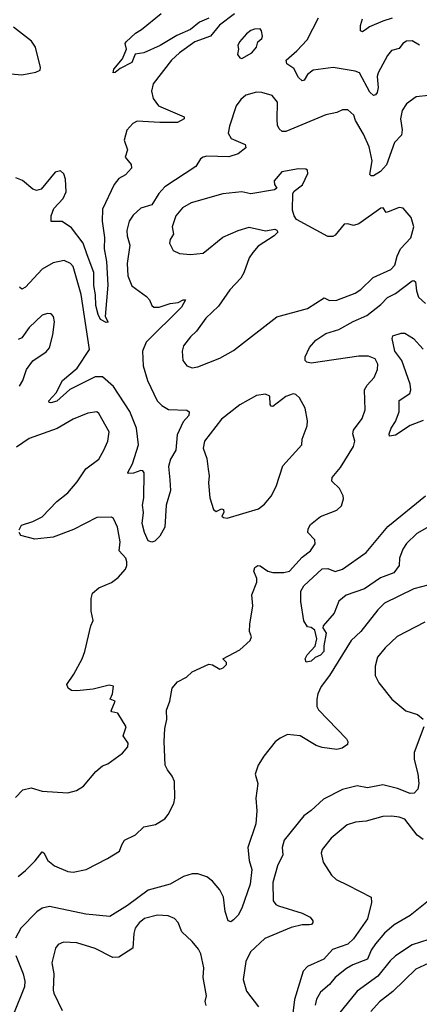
# Model space of a CAD drawing. Extents: x 1550320 to 1685906, y 509093 to 640511.
# Tile 514 of 532: x 1643113 to 1645294, y 629999 to 635375. Entities that reach past the tile are written whole.
import ezdxf

# ---------------------------------------------------------------- set-up
doc = ezdxf.new("R2010")
doc.units = 0

msp = doc.modelspace()

# ---------------------------------------------------------------- linework, layer by layer
at = {"layer": '0CON20XD'}
for points in [[(1644285, 635406.8), (1644204.2, 635345), (1644153.8, 635286.2), (1644070, 635255), (1643985.4, 635195), (1643942.5, 635155), (1643840.8, 635025), (1643833.3, 634985), (1643841.9, 634945), (1643871.1, 634905), (1644010, 634845), (1644011.2, 634835), (1643975, 634814.4), (1643877.5, 634815), (1643755, 634821.5), (1643731.4, 634808.6), (1643697.7, 634772.3), (1643683.2, 634716.8), (1643700.8, 634665), (1643688, 634625), (1643721.2, 634585), (1643723.3, 634565), (1643691.3, 634528.7), (1643655, 634507.5), (1643628, 634475), (1643565, 634341.2), (1643563.9, 634275), (1643576.5, 634186.5), (1643573.5, 634125), (1643587.4, 634055), (1643594.3, 633925.7), (1643578.8, 633755), (1643596.4, 633723.6), (1643585, 633722.5), (1643555, 633738.2), (1643540.8, 633765), (1643529.1, 633815), (1643527.7, 633872.3), (1643517.1, 633925), (1643517.2, 633995), (1643481.4, 634091.4), (1643459.5, 634155), (1643395, 634238.2), (1643345, 634273.6), (1643284.3, 634274.3), (1643284.5, 634305), (1643300, 634345), (1643350.5, 634399.5), (1643367.3, 634435), (1643363.3, 634505), (1643353.2, 634533.2), (1643335, 634550), (1643307, 634543), (1643229.5, 634450.5), (1643205, 634442.5), (1643185, 634450.8), (1643128.2, 634498.2), (1643092, 634512)], [(1644145, 635384.3), (1644095, 635362.5), (1644045, 635322.1), (1643971.2, 635288.8), (1643880, 635235), (1643790, 635195), (1643743, 635187), (1643725, 635142.5), (1643661.2, 635108.8), (1643635, 635086.7), (1643623.3, 635085), (1643626.7, 635105), (1643675, 635162.5), (1643696.2, 635215), (1643688, 635245), (1643695, 635253.8), (1643745, 635301.4), (1643778.4, 635321.6), (1643885, 635409.5)], [(1645295, 635237.1), (1645255, 635259.4), (1645225, 635258.5), (1645205.3, 635244.7), (1645185, 635218.9), (1645143.5, 635206.5), (1645120.5, 635179.5), (1645070, 635085), (1645065.3, 635065), (1645069.7, 635005), (1645065, 634978.8), (1645055, 634964.3), (1645045, 634961.9), (1645025, 634980), (1644967.5, 635085), (1644945.2, 635095.2), (1644825, 635114.6), (1644715, 635099.2), (1644683.3, 635076.7), (1644666, 635045), (1644655, 635041.4), (1644635, 635059.2), (1644609.7, 635109.7), (1644571.2, 635135), (1644567.5, 635155), (1644625.2, 635204.8), (1644681.5, 635265), (1644743.5, 635385)], [(1645145.7, 635384.3), (1645095, 635366.8), (1645023, 635337), (1645008.1, 635325), (1644985, 635309.2), (1644974.3, 635315), (1644973.5, 635343.5), (1644985, 635380.6)], [(1643065, 635080.6), (1643125.5, 635074.5), (1643200.7, 635089.3), (1643225, 635100), (1643227.5, 635115), (1643200, 635225), (1643178.2, 635258.2), (1643079.4, 635335)], [(1644325, 635163.8), (1644380, 635195), (1644406.2, 635225), (1644413.8, 635255), (1644435, 635273.3), (1644438.8, 635285), (1644433.8, 635315), (1644425.7, 635325.7), (1644395, 635324.2), (1644375, 635315.8), (1644351.3, 635298.7), (1644313.8, 635255), (1644303.8, 635235), (1644307.5, 635215), (1644302.5, 635185), (1644315, 635167.5), (1644325, 635163.8)], [(1645345, 634961.9), (1645277.5, 634955), (1645225, 634916.7), (1645201.2, 634878.8), (1645191.5, 634835), (1645200.9, 634775), (1645196.4, 634745), (1645159.5, 634705), (1645115, 634582.2), (1645082.6, 634547.4), (1645045, 634523.3), (1645032.4, 634522.4), (1645025, 634530), (1645036.7, 634605), (1645021.2, 634681.2), (1644990.2, 634750.2), (1644946.9, 634825), (1644937.1, 634855), (1644905, 634883.3), (1644875, 634884), (1644845, 634869.2), (1644785, 634855.5), (1644565, 634764.6), (1644545, 634765.6), (1644529.3, 634779.3), (1644520.3, 634800.3), (1644518.9, 634831.1), (1644519.5, 634925), (1644491.1, 634961.1), (1644435, 634978.5), (1644405, 634979.5), (1644347.3, 634962.7), (1644320.2, 634939.8), (1644295.4, 634904.6), (1644258.2, 634795), (1644250.6, 634755), (1644266.7, 634726.7), (1644343.9, 634693.9), (1644348, 634675), (1644305, 634643.1), (1644255, 634626.2), (1644135, 634630), (1644114.5, 634625.5), (1644100.8, 634615), (1644075, 634574.2), (1643905, 634463.5), (1643873.5, 634426.5), (1643835, 634364.4), (1643775, 634345.5), (1643732.4, 634307.6), (1643710, 634275), (1643698.8, 634225), (1643700, 634195), (1643714.5, 634144.5), (1643700.4, 634045), (1643703.1, 633976.9), (1643725, 633922), (1643805, 633864.2), (1643822, 633845), (1643833.8, 633815), (1643845, 633806), (1643875, 633806.7), (1643935, 633825.5), (1643978.2, 633831.8), (1644005.9, 633845.9), (1644018.8, 633845), (1643995.5, 633805), (1643803.3, 633615), (1643783.9, 633565), (1643787.7, 633485), (1643810, 633405), (1643863.3, 633295), (1643888.9, 633268.9), (1643925, 633247.1), (1644025, 633242.5), (1644038.8, 633235), (1644035.6, 633215), (1644005, 633180), (1643971.8, 633108.2), (1643965, 633025.8), (1643935.4, 632975), (1643925.3, 632935), (1643932.4, 632862.4), (1643935.9, 632805), (1643912.7, 632725), (1643905.8, 632605), (1643877.5, 632555), (1643851.1, 632528.9), (1643835, 632522.1), (1643815, 632530.5), (1643794.3, 632575), (1643781.9, 632625), (1643789.5, 632685), (1643784.3, 632725), (1643790.3, 632765), (1643791.9, 632901.9), (1643785, 632912), (1643775, 632914.2), (1643735, 632899.2), (1643707.5, 632897.5), (1643703.8, 632903.8), (1643728.8, 632951.2), (1643760.8, 633055), (1643751.4, 633145), (1643715, 633235.4), (1643625, 633371.8), (1643565, 633424.6), (1643525, 633425.4), (1643385.9, 633355.9)], [(1644055, 633474.4), (1644085, 633479.2), (1644205, 633527.1), (1644280.6, 633569.4), (1644516.2, 633753.8), (1644685, 633797.9), (1644775, 633857.1), (1644805, 633841.4), (1644844.2, 633844.2), (1644945, 633882.7), (1644975, 633902.2), (1645042, 633968), (1645139.2, 634010.8), (1645160.9, 634035), (1645172.9, 634085), (1645192.5, 634125), (1645247.8, 634185), (1645264.2, 634245), (1645250, 634295), (1645207.1, 634347.1), (1645185, 634350.8), (1645124.3, 634325.7), (1645113.2, 634323.2), (1645097.3, 634347.3), (1645085, 634345.7), (1644965, 634260), (1644935, 634252.2), (1644905, 634260.8), (1644885, 634258.8), (1644835, 634199.2), (1644822.3, 634192.3), (1644795, 634190.8), (1644624.5, 634284.5), (1644611.2, 634305), (1644602, 634335), (1644604.2, 634425.8), (1644611.7, 634438.3), (1644656.5, 634473.5), (1644686.4, 634536.4), (1644683.6, 634553.6), (1644675, 634560), (1644635, 634562), (1644543.8, 634545), (1644502.9, 634495), (1644504, 634475), (1644516.7, 634455), (1644503.9, 634446.1), (1644375.6, 634424.4), (1644325, 634435.5), (1644222.5, 634425), (1644048.8, 634375), (1644002.6, 634347.4), (1643965.6, 634305), (1643946.2, 634245), (1643952.5, 634205), (1643934, 634175), (1643931.2, 634155), (1643951.2, 634115), (1643985, 634098), (1644045, 634092.5), (1644115, 634101.2), (1644222.6, 634187.4), (1644305, 634224.4), (1644365, 634242), (1644455, 634222), (1644505, 634231.2), (1644516.4, 634226.4), (1644522.5, 634215), (1644502.5, 634195), (1644415, 634138.1), (1644385.3, 634104.7), (1644365.5, 634075), (1644337.3, 633992.7), (1644320, 633965), (1644260.2, 633899.8), (1644198.9, 633811.1), (1644128.6, 633745), (1644078.6, 633675), (1644045, 633644), (1644007.5, 633595), (1644000, 633565), (1644004.1, 633514.1), (1644025.7, 633485.7), (1644055, 633474.4)], [(1643385.9, 633355.9), (1643315, 633292.9), (1643283.2, 633283.2), (1643273.3, 633285), (1643272, 633295), (1643312.8, 633337.2), (1643347.5, 633405), (1643426.8, 633473.2), (1643493.8, 633575), (1643448.2, 633875), (1643405, 634028), (1643390, 634045), (1643355, 634060.8), (1643295, 634047.5), (1643235, 634013.1), (1643145, 633915.5), (1643125, 633904.5), (1643111.8, 633915)], [(1643105, 630696.8), (1643145, 630730.4), (1643197.5, 630782.5), (1643235, 630832.5), (1643245, 630826), (1643266.8, 630785), (1643303.6, 630755), (1643375, 630723.9), (1643405, 630720.8), (1643475.3, 630734.7), (1643592.5, 630795), (1643657.5, 630835), (1643670.7, 630870.7), (1643685, 630896.2), (1643745, 630923.8), (1643791.3, 630968.7), (1643855, 630980.5), (1643905, 631012.2), (1643923.3, 631035), (1643954.6, 631095.4), (1643960, 631125), (1643957.5, 631215), (1643946, 631245), (1643919.1, 631279.1), (1643907.1, 631305), (1643901.5, 631435), (1643905.4, 631505), (1643915.4, 631555), (1643914.4, 631605), (1643933.3, 631655), (1643944.6, 631725), (1643975, 631760.5), (1644024.4, 631785.6), (1644055, 631814), (1644145, 631856.7), (1644165, 631853.3), (1644205, 631830), (1644223.6, 631836.4), (1644242.5, 631855), (1644242.5, 631865), (1644221.2, 631885), (1644315.6, 631934.4), (1644370.8, 631985), (1644379.2, 632005), (1644368, 632035), (1644368.8, 632075), (1644385.7, 632175), (1644380, 632235), (1644406.9, 632305), (1644406.7, 632325), (1644391.4, 632365), (1644396.2, 632385), (1644412.5, 632395), (1644425, 632394.2), (1644468, 632365), (1644495, 632357.8), (1644555, 632356.9), (1644585.4, 632364.6), (1644655, 632441.1), (1644701.2, 632475), (1644726.6, 632513.4), (1644724, 632535), (1644686.2, 632575), (1644688, 632595), (1644700.9, 632619.1), (1644755, 632662.5), (1644845, 632697.5), (1644869.7, 632720.3), (1644880.7, 632759.3), (1644878, 632775), (1644859.2, 632815), (1644817.5, 632855), (1644818.1, 632875), (1644865, 632930), (1644935.4, 633045), (1644942.7, 633075), (1644932.5, 633115), (1644935.3, 633134.7), (1644981.9, 633198.1), (1644999.5, 633245), (1644995.6, 633355), (1645009.4, 633380.6), (1645047.4, 633422.6), (1645066.7, 633465), (1645068.9, 633495), (1645054.4, 633524.4), (1645017.4, 633537.4), (1644965, 633538.8), (1644705, 633500), (1644681.2, 633505), (1644672, 633515), (1644670.8, 633535), (1644695.7, 633585), (1644729.4, 633625), (1644785, 633661.8), (1644855, 633683.2), (1644932.6, 633727.4), (1645008.8, 633761.2), (1645085, 633820.8), (1645121.2, 633858.8), (1645165, 633880), (1645255, 633949.4), (1645265, 633952), (1645274.3, 633944.3), (1645279.1, 633895), (1645290.9, 633860.9), (1645328, 633825)], [(1643112.5, 633375), (1643130, 633405), (1643150, 633465), (1643185, 633512), (1643257.6, 633562.4), (1643275, 633583.8), (1643294.4, 633655), (1643302.5, 633725), (1643298, 633755), (1643285, 633768.8), (1643265, 633770.8), (1643235, 633762), (1643164.4, 633695), (1643125, 633638), (1643105, 633630)], [(1645315, 633186.2), (1645245, 633159.1), (1645165, 633107.3), (1645132, 633102), (1645130, 633115), (1645140, 633145), (1645165, 633180.6), (1645185.3, 633235), (1645183.8, 633296.2), (1645242.2, 633335), (1645248.8, 633355), (1645244.6, 633385), (1645199.2, 633515), (1645160.3, 633565), (1645145.5, 633635), (1645150, 633650), (1645195, 633664.4), (1645215, 633664.4), (1645263.6, 633635), (1645315, 633575.6)], [(1644245, 632654.2), (1644416.2, 632705), (1644449.7, 632730.3), (1644485.4, 632774.6), (1644512.8, 632827.2), (1644550.3, 632939.7), (1644652.5, 633055), (1644654.3, 633085.7), (1644681.7, 633158.3), (1644684, 633185), (1644672, 633255), (1644640.3, 633310.3), (1644619.6, 633329.6), (1644605, 633333.1), (1644565, 633318.9), (1644495, 633262.5), (1644485, 633264.4), (1644480.4, 633275), (1644479.2, 633319.2), (1644455, 633331.4), (1644405, 633324.3), (1644315, 633271.9), (1644215.6, 633195), (1644121.1, 633075), (1644114.4, 633035), (1644135, 632980), (1644141.2, 632921.2), (1644147.5, 632885), (1644144.1, 632845.9), (1644150.8, 632765), (1644170.5, 632700.5), (1644185, 632690.8), (1644215, 632703.8), (1644225, 632701.2), (1644228, 632685), (1644216.7, 632665), (1644225, 632656.7), (1644245, 632654.2)], [(1643109.5, 632590.5), (1643123.8, 632615), (1643185, 632635.6), (1643235, 632661.4), (1643316.1, 632743.9), (1643375, 632791.4), (1643427.3, 632852.7), (1643475, 632922.5), (1643544.7, 632975.3), (1643572.5, 633025), (1643594.4, 633075), (1643600.6, 633125), (1643545.7, 633225.7), (1643533.9, 633233.9), (1643485, 633226.9), (1643405, 633194.4), (1643316.8, 633143.2), (1643165, 633088.9), (1643095, 633041.9)], [(1645415, 632646.3), (1645280.2, 632569.8), (1645225, 632515.4), (1645204, 632485), (1645186.9, 632435), (1645183.8, 632395), (1645155.6, 632355), (1645082.8, 632327.2), (1644995, 632267.8), (1644895, 632233.8), (1644855, 632200), (1644830, 632135), (1644770, 632065), (1644768, 632055), (1644785.6, 632025), (1644772.7, 631957.3), (1644773.3, 631925), (1644755, 631905.6), (1644726.4, 631893.6), (1644705, 631872.5), (1644676.7, 631866.7), (1644672, 631885), (1644683.2, 631906.8), (1644725.8, 631955), (1644736, 631995), (1644725, 632042.5), (1644705, 632056.7), (1644685, 632060), (1644663.6, 632093.6), (1644648.3, 632198.3), (1644648.5, 632255), (1644665, 632284.4), (1644765, 632376.4), (1644795, 632378.3), (1644835, 632362.1), (1644874.7, 632375.3), (1645005, 632466.9), (1645122.2, 632607.8), (1645328.8, 632775)], [(1643091.1, 631128.9), (1643130.3, 631169.7), (1643175, 631180.8), (1643235, 631162.5), (1643375, 631154), (1643423, 631167), (1643460.6, 631189.4), (1643528.9, 631271.1), (1643565, 631300.8), (1643595, 631312.5), (1643675, 631370.8), (1643702.9, 631405), (1643705.8, 631425), (1643678, 631465), (1643693.8, 631515), (1643648.7, 631588.7), (1643615.9, 631595.9), (1643612.1, 631602.1), (1643633.6, 631653.6), (1643607.5, 631665), (1643620, 631695), (1643625, 631736.7), (1643601.7, 631741.7), (1643515, 631720.8), (1643425, 631710.8), (1643395, 631713.3), (1643377.5, 631725), (1643370, 631745), (1643408.6, 631801.4), (1643453.8, 631885), (1643468.8, 631925), (1643501.2, 632065), (1643513.3, 632095), (1643504, 632145), (1643503.3, 632215), (1643510, 632245), (1643545, 632273.3), (1643615, 632303.3), (1643650, 632330), (1643690, 632375), (1643698.8, 632395), (1643698.8, 632415), (1643693.3, 632435), (1643656.2, 632475), (1643660.8, 632525), (1643646.9, 632605), (1643625, 632652.5), (1643615, 632658.8), (1643535, 632657.1), (1643407.6, 632592.4), (1643295, 632550.4), (1643195, 632538.8), (1643119.7, 632559.7), (1643110, 632575)], [(1645389.7, 632300.3), (1645265, 632268.4), (1645105, 632190), (1645067.4, 632152.6), (1644975.3, 632034.7), (1644921.9, 631985), (1644804.5, 631795), (1644759.4, 631735), (1644741.4, 631695), (1644735.8, 631665), (1644736, 631625), (1644745, 631606.7), (1644897.9, 631447.9), (1644904, 631435), (1644901.7, 631418.3), (1644872.7, 631397.3), (1644845, 631391.4), (1644765, 631400.6), (1644731.8, 631411.8), (1644645, 631464.6), (1644575, 631471.9), (1644535, 631453.1), (1644508.1, 631431.9), (1644445.6, 631355), (1644414.4, 631305), (1644399.2, 631255), (1644412.5, 631205), (1644402, 631125), (1644407.5, 631055), (1644401.6, 630985), (1644358.5, 630855), (1644366.1, 630785), (1644379.7, 630735), (1644371.2, 630655), (1644325, 630523.8), (1644305, 630486.7), (1644279.5, 630460.5), (1644265, 630450), (1644252, 630455), (1644235.4, 630505.4), (1644225.9, 630585), (1644205, 630624.5), (1644165, 630672.2), (1644134.7, 630694.7), (1644085, 630712.5), (1644055, 630711.1), (1644006.9, 630696.9), (1643934.5, 630655.5), (1643815, 630623.2), (1643701.3, 630538.7), (1643605, 630477.8), (1643475, 630492.1), (1643275, 630532.5), (1643236.3, 630523.6), (1643206.3, 630503.7), (1643118.9, 630415), (1643089.8, 630360.2)], [(1645325, 632086.7), (1645173.1, 632006.9), (1645108.1, 631945), (1645067.1, 631895), (1645053.3, 631845), (1645054.4, 631795), (1645073.9, 631753.9), (1645145, 631666.2), (1645221.7, 631601.7), (1645285, 631581.2), (1645316.4, 631556.4)], [(1645318.5, 631515), (1645266.5, 631375), (1645265.5, 631335.5), (1645287.2, 631257.2), (1645292.5, 631205), (1645286.8, 631173.2), (1645267.2, 631152.8), (1645245, 631150.4), (1645175, 631178.1), (1645095, 631197.1), (1645012, 631182), (1644955, 631192.7), (1644875, 631171.8), (1644770.7, 631119.3), (1644705, 631056.7), (1644665, 631027.8), (1644557.5, 630895), (1644545.5, 630855), (1644550, 630815), (1644521.2, 630755), (1644495.4, 630665), (1644497.5, 630565), (1644512, 630545), (1644525, 630537.8), (1644655, 630497.1), (1644698, 630475), (1644714, 630455), (1644713.9, 630446.1), (1644706.7, 630435), (1644693, 630433), (1644655, 630432.5), (1644595, 630418.8), (1644452.1, 630357.9), (1644372.9, 630285), (1644347.4, 630232.6), (1644332.1, 630135), (1644350.8, 630070.8), (1644417.5, 629985)], [(1645315, 630898.6), (1645283.4, 630923.4), (1645215, 631010), (1645185, 631021.5), (1645145, 631026.7), (1645095, 631024.4), (1645005, 631000), (1644945.7, 630994.3), (1644900.9, 630979.1), (1644812.8, 630907.2), (1644764.2, 630845), (1644759.2, 630825), (1644770, 630775), (1644814.5, 630704.5), (1644841.3, 630681.3), (1644905, 630650), (1645032, 630585), (1645034.3, 630555), (1645012.5, 630465), (1644935, 630356.9), (1644905, 630328.2), (1644820.8, 630299.1), (1644773.3, 630245), (1644683.9, 630206.1), (1644659.8, 630180.2), (1644613.5, 630025), (1644597.6, 629892.4)], [(1645416.9, 630623.1), (1645245.4, 630484.6), (1645157.2, 630432.8), (1645105, 630387.8), (1645055, 630330), (1645031.5, 630295), (1645011.8, 630245), (1644931.4, 630215), (1644897.8, 630195), (1644835.5, 630145), (1644805, 630107.3), (1644754.2, 630065.8), (1644733.3, 630026.7), (1644725.9, 629995)], [(1644131.8, 629991.8), (1644125.6, 630015), (1644133.3, 630045), (1644113.8, 630145), (1644117.7, 630197.7), (1644102.2, 630275), (1644089.8, 630299.8), (1644055, 630342), (1643998.8, 630395), (1643978.8, 630445), (1643957.3, 630467.3), (1643923, 630483), (1643865, 630485.5), (1643795, 630468.5), (1643765.4, 630444.6), (1643743.3, 630415), (1643735.6, 630385), (1643730, 630305), (1643655, 630256.2), (1643621.2, 630255), (1643525, 630304.3), (1643425, 630334.4), (1643352.4, 630337.6), (1643323.8, 630325), (1643308, 630305), (1643288.6, 630225), (1643298.6, 630165), (1643295.8, 630075.8), (1643300.3, 630060.3), (1643345.7, 629965)], [(1645981.7, 629978.3), (1645965.4, 630045), (1645945, 630077.3), (1645865, 630129.6), (1645715, 630177.3), (1645645, 630221.5), (1645560.3, 630320.3), (1645445, 630380.6), (1645405, 630386.9), (1645346.5, 630353.5), (1645255, 630323.9), (1645165, 630263.2), (1645135, 630236.2), (1645067.2, 630152.8), (1644955, 630071.8), (1644853.5, 629945)], [(1643092.7, 630265), (1643132.1, 630165), (1643140.4, 630125), (1643139.6, 630095), (1643079.2, 629945)], [(1645725, 629989.2), (1645625, 630056.4), (1645535, 630163.5), (1645465, 630226.4), (1645435, 630242.3), (1645370, 630235), (1645275, 630191.8), (1645150.1, 630069.9), (1645077.9, 630012.1), (1645030.4, 629959.6)]]:
    msp.add_lwpolyline(points, dxfattribs=at)

doc.saveas('drawing.dxf')
